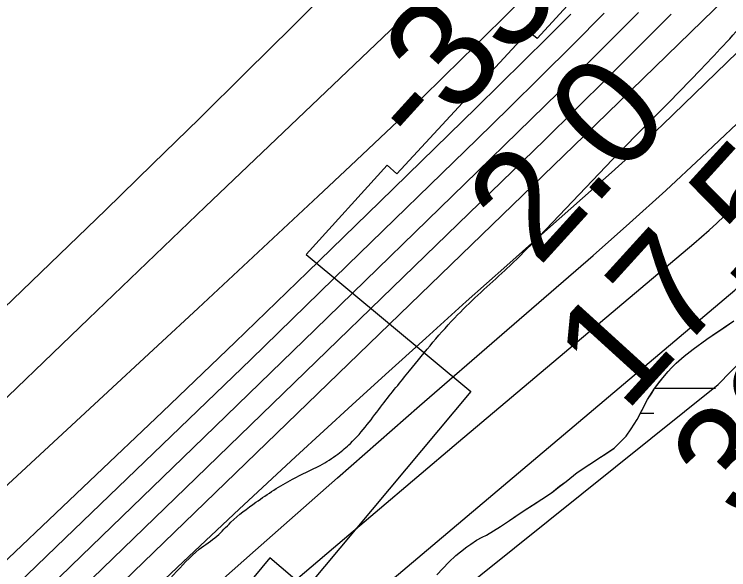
# Model space of a CAD drawing. Extents: x 3297735 to 3335592, y 670436 to 695807.
# Drawn here: x 3316903.6 to 3317344.5, y 685631.9 to 685974.7 of the extents above; entities that cross this region are included whole.
import ezdxf

# ---------------------------------------------------------------- set-up
doc = ezdxf.new("R2010")
doc.units = 0
for name, color, linetype in [('V-RIVR-EDGE', 7, 'Continuous'), ('V-RIVR-RANG', 7, 'Continuous'), ('V-ROAD-CNTR', 7, 'Continuous'), ('V-RRAP-RVMT', 7, 'Continuous'), ('V-SITE-VEGE', 7, 'Continuous'), ('V-TOPO-DPTH', 7, 'Continuous'), ('V-TOPO-MAJR', 7, 'Continuous'), ('V-TOPO-MINR', 7, 'Continuous'), ('V-TOPO-WATR', 7, 'Continuous'), ('V-WETL-SWMP', 7, 'Continuous')]:
    doc.layers.add(name, color=color, linetype=linetype)

msp = doc.modelspace()

# ---------------------------------------------------------------- linework, layer by layer
at = {"layer": 'V-RIVR-EDGE'}
msp.add_spline([(3314332.49, 682283.88), (3314344.9, 682287.34), (3314358.11, 682294.67), (3314374.42, 682306.27), (3314394.23, 682317.08), (3314408.21, 682327.13), (3314425.7, 682339.88), (3314434.25, 682347.62), (3314443.2, 682360.39), (3314457.6, 682381.68), (3314472.41, 682411.9), (3314491.89, 682447.14), (3314503.96, 682468.44), (3314519.93, 682495.54), (3314540.57, 682530.4), (3314569.78, 682579.57), (3314586.92, 682612.5), (3314605.25, 682653.56), (3314623.97, 682696.17), (3314633.36, 682728.33), (3314641.57, 682755.46), (3314653.64, 682774.82), (3314666.86, 682788.36), (3314689.79, 682808.86), (3314699.9, 682821.24), (3314716.62, 682840.2), (3314742.69, 682874.26), (3314774.59, 682914.13), (3314793.27, 682940.45), (3314809.22, 682961.74), (3314829.46, 682991.55), (3314848.16, 683027.19), (3314871.52, 683064.75), (3314895.3, 683112.39), (3314930.72, 683167.75), (3314952.14, 683204.16), (3315057.23, 683357.85), (3315078.23, 683381.84), (3315092.99, 683392.28), (3315101.15, 683395.75), (3315113.56, 683398.05), (3315130.23, 683396.45), (3315136.44, 683396.05), (3315142.65, 683398.75), (3315151.58, 683404.93), (3315172.97, 683426.6), (3315192.78, 683442.06), (3315207.17, 683456.37), (3315216.51, 683472.25), (3315223.52, 683484.25), (3315237.14, 683502.83), (3315242.2, 683511.35), (3315243.01, 683524.54), (3315244.19, 683529.19), (3315255.48, 683547.77), (3315279.6, 683579.13), (3315294, 683598.87), (3315305.28, 683613.19), (3315309.97, 683627.14), (3315311.93, 683637.22), (3315317.77, 683644.96), (3315323.59, 683648.05), (3315323.6, 683652.31), (3315326.33, 683655.8), (3315330.61, 683660.83), (3315336.05, 683665.85), (3315339.95, 683675.54), (3315343.47, 683686.39), (3315346.59, 683695.69), (3315347.02, 683710.43), (3315347.43, 683722.45), (3315345.14, 683737.19), (3315345.17, 683749.99), (3315346.75, 683761.23), (3315349.48, 683764.32), (3315349.87, 683767.43), (3315354.17, 683779.05), (3315358.47, 683794.55), (3315362.36, 683800.36), (3315370.14, 683808.48), (3315374.42, 683815.84), (3315383.4, 683837.92), (3315387.32, 683854.98), (3315386.95, 683864.67), (3315385.03, 683871.27), (3315388.14, 683875.14), (3315392.8, 683876.29), (3315394.75, 683880.94), (3315403.32, 683896.43), (3315419.29, 683923.54), (3315433.69, 683947.55), (3315437.2, 683954.52), (3315436.83, 683961.11), (3315438, 683964.99), (3315450.86, 683988.61), (3315458.62, 683992.47), (3315462.51, 683995.17), (3315464.08, 684002.54), (3315468.77, 684016.49), (3315478.5, 684033.53), (3315498.34, 684056.75), (3315513.5, 684070.67), (3315521.28, 684082.29), (3315523.23, 684087.32), (3315534.89, 684097.76), (3315545.01, 684110.54), (3315557.06, 684124.08), (3315577.68, 684151.17), (3315590.51, 684164.33), (3315598.31, 684180.21), (3315604.16, 684192.6), (3315609.61, 684201.51), (3315623.63, 684224.74), (3315637.65, 684249.92), (3315651.66, 684270.43), (3315661.01, 684285.92), (3315665.69, 684296.38), (3315668.82, 684306.85), (3315671.54, 684310.72), (3315680.49, 684322.72), (3315685.93, 684326.58), (3315687.49, 684332.01), (3315687.51, 684337.44), (3315690.62, 684340.92), (3315706.17, 684356.78), (3315715.11, 684366.84), (3315728.72, 684382.71), (3315735.34, 684392), (3315740.79, 684400.13), (3315746.24, 684410.2), (3315754.02, 684419.87), (3315767.64, 684436.9), (3315797.18, 684465.14), (3315824.41, 684496.87), (3315835.68, 684508.87), (3315845.4, 684518.93), (3315855.91, 684533.25), (3315917.34, 684595.92), (3315957, 684638.09), (3315987.3, 684659.73), (3316015.28, 684684.48), (3316035.1, 684702.27), (3316044.05, 684713.5), (3316063.1, 684733.62), (3316100.42, 684768.43), (3316125.29, 684791.63), (3316138.51, 684803.62), (3316150.97, 684823.37), (3316159.55, 684843.13), (3316165.42, 684865.99), (3316173.99, 684881.48), (3316197.71, 684908.18), (3316229.61, 684945.33), (3316249.82, 684965.06), (3316275.47, 684987.88), (3316301.52, 685015.35), (3316311.24, 685022.31), (3316314.74, 685028.11), (3316324.84, 685037.01), (3316331.06, 685041.26), (3316337.27, 685045.12), (3316343.88, 685050.92), (3316349.72, 685059.83), (3316371.5, 685083.43), (3316388.59, 685096.18), (3316398.7, 685107.41), (3316416.19, 685122.87), (3316443.39, 685146.08), (3316453.89, 685155.74), (3316462.82, 685158.82), (3316468.64, 685163.46), (3316479.54, 685177.01), (3316494.69, 685189.77), (3316513.34, 685202.13), (3316536.65, 685221.08), (3316559.19, 685238.47), (3316587.17, 685262.45), (3316636.9, 685301.49), (3316712.28, 685357.54), (3316745.31, 685384.99), (3316768.23, 685402.39), (3316780.67, 685413.21), (3316806.33, 685440.68), (3316819.16, 685455.39), (3316844.44, 685481.7), (3316866.97, 685499.48), (3316882.51, 685511.08), (3316905.85, 685537.39), (3316931.9, 685564.08), (3316969.21, 685598.5), (3316985.92, 685613.59), (3317001.86, 685628.67), (3317017.8, 685644.53), (3317028.68, 685652.65), (3317037.23, 685661.16), (3317052.77, 685673.53), (3317075.3, 685687.82), (3317092.39, 685696.31), (3317103.26, 685703.27), (3317111.03, 685709.84), (3317130.87, 685733.84), (3317147.6, 685754.74), (3317177.16, 685789.18), (3317206.31, 685816.64), (3317272.79, 685885.12), (3317325.67, 685938.89), (3317356.77, 685972.16), (3317386.71, 686002.34), (3317409.64, 686022.45), (3317459.38, 686063.82), (3317493.18, 686088.94), (3317516.11, 686108.66), (3317520.01, 686116.02), (3317520.41, 686123), (3317527.04, 686135.78), (3317538.34, 686157.08), (3317553.89, 686174.89), (3317576.04, 686194.22), (3317585.76, 686203.89), (3317597.05, 686222.09), (3317609.5, 686237.57), (3317632.05, 686261.95), (3317642.16, 686270.84), (3317659.25, 686280.88), (3317668.58, 686290.17), (3317678.68, 686299.45), (3317692.67, 686308.33), (3317712.1, 686324.19), (3317733.86, 686344.3), (3317749.03, 686362.49), (3317772.75, 686387.25), (3317794.13, 686406.59), (3317815.49, 686421.66), (3317821.72, 686429.79), (3317831.45, 686444.5), (3317837.3, 686456.89), (3317843.89, 686458.43), (3317852.43, 686461.9), (3317865.64, 686468.46), (3317881.56, 686479.28), (3317892.45, 686489.33), (3317902.56, 686501.72), (3317906.85, 686510.63), (3317912.32, 686528.84), (3317916.61, 686539.69), (3317920.89, 686544.72), (3317931.77, 686551.67), (3317955.46, 686567.51), (3317973.73, 686582.98), (3317979.95, 686591.88), (3317987.35, 686602.72), (3318007.57, 686624.78), (3318020.39, 686634.83), (3318018.46, 686637.55), (3318030.91, 686653.42), (3318034.78, 686650.69), (3318039.45, 686656.89), (3318050.33, 686664.62), (3318082.55, 686680.82), (3318124.1, 686700.89), (3318142.75, 686715.97), (3318149.36, 686724.09), (3318148.6, 686727.59), (3318152.1, 686732.62), (3318161.82, 686744.62), (3318168.45, 686756.23), (3318174.67, 686766.3), (3318184.4, 686779.46), (3318196.08, 686795.33), (3318211.63, 686812.75), (3318220.97, 686823.97), (3318223.7, 686833.27), (3318227.6, 686840.63), (3318232.66, 686847.21), (3318235.79, 686857.67), (3318240.07, 686864.64), (3318252.91, 686883.22), (3318274.69, 686907.6), (3318298.01, 686928.49), (3318327.13, 686944.7), (3318349.26, 686951.63), (3318362.06, 686955.09), (3318370.22, 686961.27), (3318383.46, 686983.73), (3318391.25, 686996.51), (3318395.14, 686999.99), (3318401.73, 686999.97), (3318407.55, 687001.12), (3318412.6, 687003.82), (3318416.49, 687008.86), (3318422.71, 687016.98), (3318440.6, 687037.49), (3318448.75, 687040.19), (3318453.03, 687042.89), (3318455.76, 687051.42), (3318462.38, 687060.32), (3318484.92, 687082.76), (3318499.31, 687098.23), (3318510.59, 687111), (3318518.77, 687124.94), (3318525, 687134.62), (3318537.83, 687148.55), (3318566.2, 687172.14), (3318582.53, 687190.71), (3318592.64, 687203.1), (3318612.48, 687228.64), (3318628.44, 687251.87), (3318642.05, 687266.57), (3318646.35, 687279.75), (3318655.68, 687290.58), (3318665.01, 687298.71), (3318672.79, 687309.16), (3318676.7, 687321.17), (3318685.65, 687333.94), (3318691.49, 687344.4), (3318699.27, 687352.91), (3318716.37, 687367.22), (3318716.79, 687379.24), (3318717.6, 687392.04), (3318724.22, 687404.82), (3318732, 687415.66), (3318742.88, 687423.77), (3318760.35, 687430.71), (3318770.05, 687431.07), (3318780.9, 687428.33), (3318786.73, 687436.46), (3318804.23, 687454.26), (3318817.46, 687473.23), (3318829.91, 687487.55), (3318848.96, 687509.6), (3318869.19, 687534.37), (3318894.08, 687564.56), (3318929.49, 687611.78), (3318945.82, 687629.19), (3318962.93, 687646.99), (3318977.7, 687660.53), (3318993.65, 687679.88), (3319024.36, 687709.28), (3319059.37, 687753.01), (3319086.2, 687782.03), (3319108.76, 687809.51), (3319125.86, 687827.3), (3319135.21, 687842.41), (3319146.89, 687859.44), (3319161.67, 687877.63), (3319172.56, 687889.63), (3319185.79, 687908.6), (3319206.81, 687940.73), (3319238.34, 687987.58), (3319258.18, 688014.29), (3319282.31, 688048.74), (3319299.82, 688074.29), (3319310.71, 688085.9), (3319319.65, 688093.25), (3319326.26, 688101.37), (3319337.16, 688116.08), (3319351.92, 688127.68), (3319358.93, 688137.36), (3319372.55, 688156.33), (3319390.83, 688181.1), (3319409.12, 688207.04), (3319418.85, 688220.59), (3319428.57, 688231.03), (3319452.68, 688254.63), (3319466.67, 688269.33), (3319477.96, 688285.59), (3319487.29, 688294.49), (3319498.17, 688304.55), (3319498.19, 688312.3), (3319502.08, 688317.33), (3319523.48, 688343.65), (3319546.04, 688372.29), (3319572.1, 688405.58), (3319583.39, 688420.29), (3319604.77, 688443.12), (3319614.49, 688453.95), (3319630.05, 688470.2), (3319645.61, 688490.33), (3319664.28, 688513.94), (3319677.9, 688534.07), (3319689.59, 688553.04), (3319707.1, 688579.37), (3319721.91, 688607.25)], degree=3, dxfattribs=at)
at = {"layer": 'V-ROAD-CNTR'}
msp.add_spline([(3318355.38, 686051.3), (3318152.32, 685849.21), (3317971.77, 685680.36), (3317879.74, 685589.85), (3317723.99, 685436.46), (3317466.16, 685164.57), (3316895.44, 684580.91), (3316387.02, 684055.72), (3316009.45, 683669.58), (3315932.19, 683586.32), (3315870.39, 683508.68), (3315498.43, 682865.39)], degree=3, dxfattribs=at)
at = {"layer": 'V-RRAP-RVMT'}
for p, q in [((3317308.92, 686049.62), (3317226.23, 685959.83)), ((3317220.99, 685964.13), (3317139.78, 685876.2)), ((3317226.23, 685959.83), (3317220.99, 685964.13)), ((3317133.74, 685881.6), (3317083.71, 685826.47)), ((3317139.78, 685876.2), (3317133.74, 685881.6)), ((3317083.71, 685826.47), (3317185.32, 685741.98)), ((3317185.32, 685741.98), (3317083.57, 685620.36)), ((3317061.29, 685639.18), (3316968.86, 685528.31)), ((3317083.57, 685620.36), (3317061.29, 685639.18))]:
    msp.add_line(p, q, dxfattribs=at)
at = {"layer": 'V-SITE-VEGE'}
msp.add_lwpolyline([(3317164.46, 685628.74), (3317171.74, 685636.53), (3317176.08, 685640.61), (3317182.86, 685645.94), (3317185.29, 685647.72), (3317188.78, 685650.04), (3317192.27, 685652), (3317195.06, 685653.26), (3317203.59, 685658.61), (3317209.16, 685662.18), (3317217.69, 685668.05), (3317229.18, 685675.36), (3317235.1, 685679.28), (3317240.14, 685683.36), (3317244.14, 685686.39), (3317250.92, 685691.9), (3317273.73, 685706.86), (3317281.19, 685714.31), (3317284.29, 685718.9), (3317287.91, 685724.54), (3317294.44, 685736.89), (3317298.75, 685743.77), (3317303.77, 685750.31), (3317307.06, 685754.2), (3317309.14, 685756.5), (3317312.09, 685759.34), (3317316.95, 685763.77), (3317322.51, 685768.04), (3317331.04, 685774.27), (3317334.35, 685776.4), (3317347.57, 685785.48)], dxfattribs=at)
at = {"layer": 'V-TOPO-DPTH'}
for points in [[(3316846.35, 685635.32), (3316992.24, 685770.35), (3317017, 685793.31), (3317041.74, 685816.3), (3317066.43, 685839.33), (3317091.1, 685862.39), (3317111.18, 685881.19), (3317125.74, 685894.93), (3317140.24, 685908.73), (3317154.65, 685922.63), (3317168.99, 685936.59), (3317188.31, 685955.54), (3317192.93, 685960.09), (3317197.54, 685964.66), (3317202.13, 685969.25), (3317206.7, 685973.85), (3317510.1, 686280.47)], [(3317510.1, 686280.47), (3317206.7, 685973.85), (3317202.13, 685969.25), (3317197.54, 685964.66), (3317192.93, 685960.09), (3317188.31, 685955.54), (3317168.99, 685936.59), (3317154.65, 685922.63), (3317140.24, 685908.73), (3317125.74, 685894.93), (3317111.18, 685881.19), (3317091.1, 685862.39), (3317066.43, 685839.33), (3317041.74, 685816.3), (3317017, 685793.31), (3316992.24, 685770.35), (3316846.35, 685635.32)], [(3317584.1, 686219.37), (3317262.46, 685906.6), (3317261.73, 685905.88), (3316932.8, 685587.62), (3316884.46, 685540.75), (3316836.19, 685493.82), (3316788.02, 685446.78), (3316739.91, 685399.68), (3316674.78, 685335.76), (3316659.29, 685320.56), (3316643.81, 685305.36), (3316628.32, 685290.16), (3316612.84, 685274.95), (3316538.87, 685202.28), (3316486.2, 685150.95), (3316433.27, 685099.9)], [(3317584.1, 686219.37), (3317262.46, 685906.6), (3317261.73, 685905.88), (3316932.8, 685587.62), (3316884.46, 685540.75), (3316836.19, 685493.82), (3316788.02, 685446.78), (3316739.91, 685399.68), (3316674.78, 685335.76), (3316659.29, 685320.56), (3316643.81, 685305.36), (3316628.32, 685290.16), (3316612.84, 685274.95), (3316538.87, 685202.28), (3316486.2, 685150.95), (3316433.27, 685099.9)], [(3316883.61, 685493.49), (3316914.57, 685521.33), (3317002.12, 685599.35), (3317052.49, 685644.05), (3317102.99, 685688.61), (3317153.67, 685732.95), (3317204.48, 685777.15), (3317260.78, 685825.92), (3317283.37, 685845.81), (3317305.74, 685865.94), (3317327.78, 685886.44), (3317349.59, 685907.17), (3317397.9, 685953.84), (3317443.44, 685998.36)], [(3316469.72, 685316.82), (3316493.79, 685341.35), (3316517.93, 685365.81), (3316542.18, 685390.17), (3316566.57, 685414.38), (3316591.07, 685438.48), (3316734.28, 685578.53), (3316805.76, 685648.17), (3316877.41, 685717.63), (3316949.33, 685786.83), (3317021.41, 685855.85), (3317144.14, 685972.91), (3317154.99, 685983.26)], [(3317154.99, 685983.26), (3317144.14, 685972.91), (3317021.41, 685855.85), (3316949.33, 685786.83), (3316877.41, 685717.63), (3316805.76, 685648.17), (3316734.28, 685578.53), (3316591.07, 685438.48), (3316566.57, 685414.38), (3316542.18, 685390.17), (3316517.93, 685365.81), (3316493.79, 685341.35), (3316469.72, 685316.82)], [(3317288.86, 685975.78), (3317264.15, 685951.09), (3317239.37, 685926.47), (3317214.46, 685901.99), (3317189.47, 685877.58), (3317089.24, 685780.19), (3317014.04, 685707.19), (3316938.78, 685634.24), (3316863.46, 685561.36), (3316788.09, 685488.53), (3316664.05, 685368.79), (3316641.74, 685347.25), (3316619.43, 685325.71), (3316597.13, 685304.16), (3316574.83, 685282.61), (3316552.5, 685261.1), (3316530.12, 685239.63), (3316507.67, 685218.24), (3316485.18, 685196.9), (3316477.05, 685189.22), (3316450.51, 685164.02)], [(3316450.51, 685164.02), (3316477.05, 685189.22), (3316485.18, 685196.9), (3316507.67, 685218.24), (3316530.12, 685239.63), (3316552.5, 685261.1), (3316574.83, 685282.61), (3316597.13, 685304.16), (3316619.43, 685325.71), (3316641.74, 685347.25), (3316664.05, 685368.79), (3316788.09, 685488.53), (3316863.46, 685561.36), (3316938.78, 685634.24), (3317014.04, 685707.19), (3317089.24, 685780.19), (3317189.47, 685877.58), (3317214.46, 685901.99), (3317239.37, 685926.47), (3317264.15, 685951.09), (3317288.86, 685975.78)], [(3316736.84, 685484.04), (3316950.06, 685686.49), (3316995.05, 685729.39), (3317039.93, 685772.42), (3317084.63, 685815.62), (3317129.22, 685858.94), (3317188.92, 685917.19), (3317203.53, 685931.52), (3317218.09, 685945.9), (3317232.59, 685960.34), (3317247.04, 685974.84)], [(3317247.04, 685974.84), (3317232.59, 685960.34), (3317218.09, 685945.9), (3317203.53, 685931.52), (3317188.92, 685917.19), (3317129.22, 685858.94), (3317084.63, 685815.62), (3317039.93, 685772.42), (3316995.05, 685729.39), (3316950.06, 685686.49), (3316736.84, 685484.04)]]:
    msp.add_lwpolyline(points, dxfattribs=at)
at = {"layer": 'V-TOPO-MAJR'}
for points in [[(3316299.89, 684505.74), (3316591.95, 685054.41), (3316721.78, 685220.7), (3316731.48, 685232.14), (3316741.57, 685243.24), (3316751.92, 685254.1), (3316839.47, 685342.8), (3316858.03, 685360.47), (3316877.26, 685377.34), (3316897.5, 685392.98), (3317337.98, 685746.23), (3317361.33, 685769.99), (3317384.56, 685793.87), (3317407.61, 685817.92), (3317430.53, 685842.09), (3317490.17, 685905.46), (3317542.95, 685961.28), (3317595.91, 686016.93)], [(3316460.94, 685403.39), (3316476.26, 685417.86), (3316491.85, 685432.04), (3316507.82, 685445.79), (3316524.04, 685459.26), (3316555.51, 685484.65), (3316587.45, 685510.84), (3316619.11, 685537.35), (3316650.37, 685564.34), (3316681.35, 685591.66), (3316695.83, 685604.62), (3316733.65, 685638.87), (3316771.21, 685673.4), (3316808.39, 685708.33), (3316845.32, 685743.54), (3316960.02, 685854.12), (3316988.99, 685882.21), (3317017.87, 685910.4), (3317046.6, 685938.74), (3317075.22, 685967.18), (3317078.98, 685970.94), (3317105.66, 685997.58)]]:
    msp.add_lwpolyline(points, dxfattribs=at)
at = {"layer": 'V-TOPO-MINR'}
for points in [[(3316870.44, 685447.35), (3316946.9, 685513.67), (3317023.57, 685579.74), (3317100.58, 685645.43), (3317177.81, 685710.85), (3317322.93, 685833.19), (3317327.72, 685837.3), (3317332.46, 685841.46), (3317337.13, 685845.71), (3317341.75, 685850.02), (3317346.3, 685854.39), (3317350.81, 685858.81), (3317355.25, 685863.3), (3317359.65, 685867.83), (3317386.13, 685895.47), (3317403.73, 685913.85), (3317421.35, 685932.22), (3317438.97, 685950.59), (3317456.59, 685968.96), (3317869.18, 686398.78)], [(3316846.35, 685635.32), (3316992.24, 685770.35), (3317017, 685793.31), (3317041.74, 685816.3), (3317066.43, 685839.33), (3317091.1, 685862.39), (3317111.18, 685881.19), (3317125.74, 685894.93), (3317140.24, 685908.73), (3317154.65, 685922.63), (3317168.99, 685936.59), (3317188.31, 685955.54), (3317192.93, 685960.09), (3317197.54, 685964.66), (3317202.13, 685969.25), (3317206.7, 685973.85), (3317510.1, 686280.47)], [(3316445.02, 684986.43), (3316480.94, 685016.78), (3316516.03, 685048.02), (3316549.87, 685080.61), (3316582.88, 685114.1), (3316672.56, 685208.72), (3316691.9, 685228.87), (3316711.42, 685248.85), (3316731.2, 685268.57), (3316751.15, 685288.12), (3316870.11, 685403.19), (3316910.25, 685440.61), (3316951.28, 685477), (3316993.62, 685511.85), (3317036.85, 685545.67), (3317084.02, 685581.2), (3317348.38, 685804.4), (3317360.07, 685816.24), (3317371.66, 685828.17), (3317383.17, 685840.18), (3317599.37, 686067.51)], [(3316848.99, 685485.15), (3316973.48, 685604.18), (3317007.89, 685636.84), (3317042.45, 685669.34), (3317077.24, 685701.58), (3317112.19, 685733.66), (3317132.65, 685752.3), (3317157.54, 685774.87), (3317182.5, 685797.37), (3317207.55, 685819.76), (3317232.67, 685842.08), (3317261.52, 685867.59), (3317272.2, 685877.16), (3317282.79, 685886.83), (3317293.25, 685896.65), (3317303.61, 685906.57), (3317449.04, 686047.64)], [(3316883.61, 685493.49), (3316914.57, 685521.33), (3317002.12, 685599.35), (3317052.49, 685644.05), (3317102.99, 685688.61), (3317153.67, 685732.95), (3317204.48, 685777.15), (3317260.78, 685825.92), (3317283.37, 685845.81), (3317305.74, 685865.94), (3317327.78, 685886.44), (3317349.59, 685907.17), (3317397.9, 685953.84), (3317443.44, 685998.36)], [(3317154.99, 685983.26), (3317144.14, 685972.91), (3317021.41, 685855.85), (3316949.33, 685786.83), (3316877.41, 685717.63), (3316805.76, 685648.17), (3316734.28, 685578.53), (3316591.07, 685438.48), (3316566.57, 685414.38), (3316542.18, 685390.17), (3316517.93, 685365.81), (3316493.79, 685341.35), (3316469.72, 685316.82)], [(3316443.87, 685133.68), (3316481.75, 685169.71), (3316519.43, 685205.96), (3316556.98, 685242.34), (3316589.65, 685274.19), (3316610.76, 685294.75), (3316631.88, 685315.32), (3316652.99, 685335.88), (3316674.11, 685356.44), (3316759.75, 685439.81), (3316823.71, 685502.03), (3316887.7, 685564.22), (3316951.71, 685626.38), (3317015.76, 685688.52), (3317211, 685877.84), (3317230.74, 685897.08), (3317250.41, 685916.38), (3317270, 685935.78), (3317289.52, 685955.24), (3317308.98, 685974.76)], [(3316450.51, 685164.02), (3316477.05, 685189.22), (3316485.18, 685196.9), (3316507.67, 685218.24), (3316530.12, 685239.63), (3316552.5, 685261.1), (3316574.83, 685282.61), (3316597.13, 685304.16), (3316619.43, 685325.71), (3316641.74, 685347.25), (3316664.05, 685368.79), (3316788.09, 685488.53), (3316863.46, 685561.36), (3316938.78, 685634.24), (3317014.04, 685707.19), (3317089.24, 685780.19), (3317189.47, 685877.58), (3317214.46, 685901.99), (3317239.37, 685926.47), (3317264.15, 685951.09), (3317288.86, 685975.78)], [(3316736.84, 685484.04), (3316950.06, 685686.49), (3316995.05, 685729.39), (3317039.93, 685772.42), (3317084.63, 685815.62), (3317129.22, 685858.94), (3317188.92, 685917.19), (3317203.53, 685931.52), (3317218.09, 685945.9), (3317232.59, 685960.34), (3317247.04, 685974.84)], [(3316869.4, 685588.22), (3316929.55, 685645.94), (3316989.6, 685703.76), (3317049.51, 685761.73), (3317109.32, 685819.81), (3317189.2, 685897.56), (3317208.95, 685916.89), (3317228.63, 685936.28), (3317248.22, 685955.77), (3317267.74, 685975.32)]]:
    msp.add_lwpolyline(points, dxfattribs=at)
at = {"layer": 'V-TOPO-WATR'}
msp.add_lwpolyline([(3316433.27, 685099.9), (3316486.2, 685150.95), (3316538.87, 685202.28), (3316612.84, 685274.95), (3316628.32, 685290.16), (3316643.81, 685305.36), (3316659.29, 685320.56), (3316674.78, 685335.76), (3316739.91, 685399.68), (3316788.02, 685446.78), (3316836.19, 685493.82), (3316884.46, 685540.75), (3316932.8, 685587.62), (3317261.73, 685905.88), (3317262.46, 685906.6), (3317584.1, 686219.37)], dxfattribs=at)
at = {"layer": 'V-WETL-SWMP'}
for p, q in [((3317298.89, 685743.9), (3317336.37, 685743.9)), ((3317289.98, 685728.47), (3317298.37, 685728.47))]:
    msp.add_line(p, q, dxfattribs=at)
for points in [[(3317284.29, 685718.9), (3317287.91, 685724.55), (3317290.66, 685729.83), (3317292.9, 685734.07), (3317294.44, 685736.89), (3317297.03, 685740.95), (3317298.75, 685743.77), (3317301.87, 685747.83), (3317303.77, 685750.31), (3317307.06, 685754.2), (3317309.14, 685756.5), (3317312.09, 685759.34), (3317316.95, 685763.77), (3317322.51, 685768.04), (3317331.04, 685774.27), (3317334.35, 685776.4), (3317339.57, 685779.96), (3317342.87, 685782.28), (3317347.57, 685785.48)], [(3317164.46, 685628.74), (3317171.74, 685636.53), (3317176.08, 685640.61), (3317179.04, 685642.92), (3317182.86, 685645.94), (3317185.3, 685647.72), (3317188.78, 685650.04), (3317192.27, 685652), (3317195.06, 685653.26), (3317203.59, 685658.61), (3317209.16, 685662.18), (3317214.56, 685665.91), (3317217.69, 685668.05), (3317223.78, 685671.97), (3317229.18, 685675.36), (3317235.1, 685679.28), (3317240.14, 685683.37), (3317244.14, 685686.39), (3317250.92, 685691.9), (3317265.37, 685701.34), (3317268.68, 685703.48), (3317273.73, 685706.86), (3317281.19, 685714.31), (3317284.29, 685718.9)]]:
    msp.add_lwpolyline(points, dxfattribs=at)

# ---------------------------------------------------------------- texts
at = {"layer": 'V-RIVR-RANG'}
for s, rotation, p in [('-33', 47.7352, (3317155.48, 685887.8)), ('2.0', 47.7352, (3317227.19, 685818.02)), ('17.5', 47.7352, (3317280.62, 685728.13)), ('32.6', 47.4483, (3317352.66, 685659.61))]:
    msp.add_text(s, height=67, rotation=rotation, dxfattribs=at).set_placement(p)

doc.saveas('drawing.dxf')
